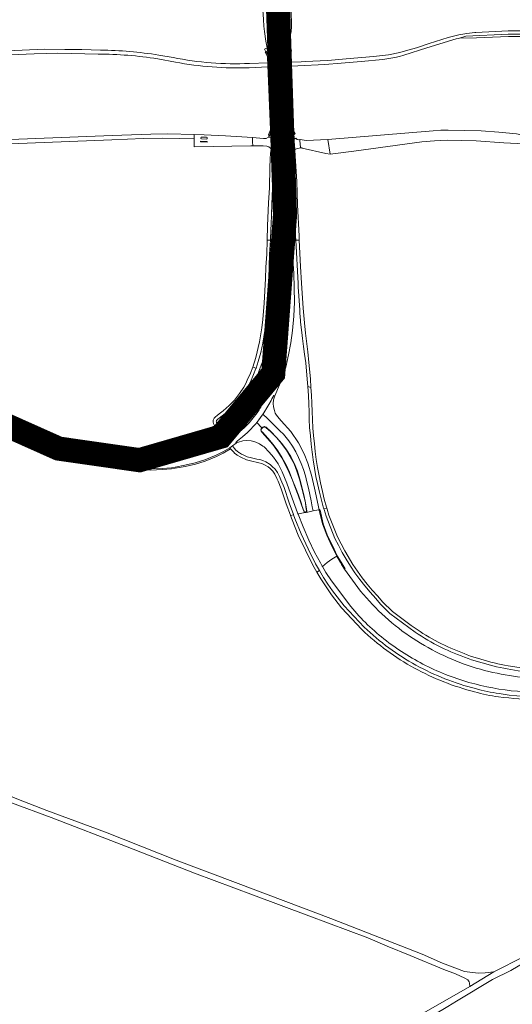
# Model space of a CAD drawing. Header units: metres. Extents: x 166325 to 190320, y 381923 to 404576.
# Tile 490 of 656: x 170089 to 170395, y 391105 to 391717. Entities that reach past the tile are written whole.
import ezdxf

# ---------------------------------------------------------------- set-up
doc = ezdxf.new("R2010")
doc.units = ezdxf.units.M
for name, color, linetype, lineweight in [('B-WE-VH-VERHARDING_ASFALT-GV', 8, 'Continuous', 18), ('B-WE-VH-VERHARDING_BETON-GV', 8, 'Continuous', 18), ('B-WE-VH-VERHARDING_BETONSTRAATSTEEN-GV', 8, 'Continuous', 18), ('B-WE-VH-VERHARDING_FUNDERING_ZAND-GV', 8, 'Continuous', 18), ('B-WE-VH-VERHARDING_HALFVERHARDING-GV', 8, 'Continuous', 18), ('B-WE-VH-VERHARDING_N-WEG', 8, 'Continuous', 18), ('B-WE-VH-VERHARDING_STRAATBAKSTEEN-GV', 8, 'Continuous', 18)]:
    doc.layers.add(name, color=color, linetype=linetype, lineweight=lineweight)

msp = doc.modelspace()

# ---------------------------------------------------------------- linework, layer by layer
at = {"layer": 'B-WE-VH-VERHARDING_ASFALT-GV', "flags": 128}
for points in [[(170246.371, 391779.907), (170246.101, 391779.896), (170243.173, 391779.785), (170242.594, 391779.763), (170243.319, 391763.132), (170244.092, 391744.182), (170244.381, 391733.161), (170245, 391720.954), (170245.619, 391708.713), (170246.074, 391699.229), (170246.238, 391694.107), (170249.922, 391694.235), (170249.512, 391703.19), (170249.273, 391708.641), (170248.755, 391721.089), (170248.309, 391732.904), (170247.865, 391743.659), (170247.145, 391763.013)], [(170251.632, 391744.713), (170250.641, 391765.248), (170249.998, 391780.05), (170249.518, 391780.031), (170246.613, 391779.916), (170246.371, 391779.907), (170247.145, 391763.013), (170247.865, 391743.659), (170248.309, 391732.904), (170248.755, 391721.089), (170249.273, 391708.641), (170249.512, 391703.19), (170249.922, 391694.235), (170253.455, 391694.357), (170253.282, 391700.369), (170252.9, 391712.55), (170252.638, 391721.082), (170252.635, 391721.356), (170252.219, 391733.875)], [(170246.238, 391694.107), (170243.803, 391694.023), (170243.85, 391693.427), (170245.693, 391648.76), (170245.662, 391648.35), (170247.827, 391648.431), (170248.201, 391648.446)], [(170249.922, 391694.235), (170246.238, 391694.107), (170248.201, 391648.446), (170251.453, 391648.568), (170251.778, 391648.58), (170250.015, 391691.516)], [(170253.455, 391694.357), (170249.922, 391694.235), (170250.015, 391691.516), (170251.778, 391648.58), (170252.09, 391648.592), (170255.25, 391648.71)], [(170255.969, 391694.444), (170255.827, 391694.44), (170253.455, 391694.357), (170255.25, 391648.71), (170255.668, 391648.726), (170257.884, 391648.809), (170257.816, 391649.222), (170256.006, 391694.049)], [(170146.299, 391642.39), (170165.742, 391643.12), (170177.861, 391643.359), (170188.057, 391643.3), (170197.397, 391643.013), (170197.399, 391645.641), (170181.022, 391646.046), (170170.42, 391645.912), (170146.441, 391645.069), (169851.16, 391633.382), (169851.34, 391630.715)], [(170233.779, 391643.81), (170216.93, 391644.921), (170203.745, 391645.484), (170197.399, 391645.641), (170197.397, 391643.013), (170197.395, 391641.077), (170197.394, 391637.981), (170232.632, 391638.619), (170233.813, 391638.633), (170233.728, 391641.156)], [(170248.201, 391648.446), (170247.827, 391648.431), (170247.466, 391644.103), (170247.404, 391641.326), (170247.165, 391636.705), (170247.073, 391634.87), (170247.08, 391634.134), (170248.651, 391633.982), (170248.324, 391644.052)], [(170252.838, 391589.469), (170252.879, 391589.744), (170252.875, 391614.341), (170252.722, 391621.424), (170252.356, 391635.006), (170252.172, 391639.319), (170251.795, 391648.165), (170251.778, 391648.58), (170251.453, 391648.568), (170248.205, 391648.446), (170248.201, 391648.446), (170248.324, 391644.052), (170248.651, 391633.982), (170248.927, 391628.386), (170248.812, 391616.801), (170248.324, 391603.981), (170247.634, 391590.801), (170247.592, 391589.61), (170248.194, 391589.594), (170251.471, 391589.506), (170251.925, 391589.494), (170252.056, 391589.49)], [(170256.063, 391631.397), (170255.25, 391648.71), (170255.218, 391648.709), (170255.197, 391648.708), (170255.175, 391648.707), (170252.09, 391648.592), (170251.778, 391648.58), (170251.795, 391648.165), (170252.172, 391639.319), (170252.356, 391635.006), (170252.722, 391621.424), (170252.875, 391614.341), (170252.879, 391589.744), (170252.838, 391589.469), (170253.001, 391589.464), (170257.804, 391589.525), (170257.719, 391590.988), (170257.282, 391603.959), (170256.684, 391616.984), (170256.424, 391622.166)], [(170255.444, 391648.717), (170255.25, 391648.71), (170256.063, 391631.397), (170256.379, 391631.899), (170256.831, 391632.112), (170257.283, 391632.294), (170257.932, 391632.24), (170256.641, 391640.67)], [(170257.758, 391648.804), (170255.668, 391648.726), (170255.444, 391648.717), (170256.641, 391640.67), (170257.932, 391632.24), (170260.178, 391632.338), (170259.54, 391636.21), (170258.682, 391641.934)], [(170259.587, 391642.708), (170259.56, 391644.387), (170259.475, 391644.68), (170259.238, 391645.558), (170259.394, 391645.577), (170259.416, 391645.585), (170257.881, 391648.647), (170257.878, 391648.664), (170257.884, 391648.809), (170257.857, 391648.808), (170257.758, 391648.804), (170258.682, 391641.934), (170259.54, 391636.21), (170260.178, 391632.338), (170260.234, 391632.311), (170259.895, 391636.364), (170259.633, 391641.559), (170259.592, 391642.409)], [(170205.449, 391641), (170201.435, 391641.1), (170201.447, 391641.565), (170205.453, 391641.427)], [(170260.178, 391632.338), (170257.932, 391632.24), (170258.218, 391629.041), (170259.006, 391616.437), (170259.572, 391601.982), (170260.132, 391589.631), (170260.46, 391582.387), (170260.581, 391580.049), (170262.738, 391580.053), (170262.619, 391582.528), (170261.738, 391602.081), (170261.169, 391616.523)], [(170250.995, 391560.693), (170250.967, 391561.574), (170251.101, 391563.984), (170251.184, 391569.122), (170251.4, 391573.521), (170251.569, 391578.564), (170251.599, 391580.033), (170251.674, 391583.679), (170251.92, 391588.497), (170252.105, 391588.978), (170252.364, 391589.27), (170252.742, 391589.446), (170252.838, 391589.469), (170252.056, 391589.49), (170251.925, 391589.494), (170251.471, 391589.506), (170248.194, 391589.594), (170247.592, 391589.61), (170247.258, 391580.025), (170247.251, 391579.845), (170246.895, 391573.921), (170246.224, 391557.029), (170245.687, 391544.166), (170245.424, 391538.179), (170245.005, 391532.876), (170243.196, 391518.83), (170242.2, 391513.671), (170241.115, 391509.319), (170239.824, 391504.604), (170238.073, 391499.715), (170238.625, 391499.52), (170241.855, 391498.38), (170241.899, 391498.49), (170243.259, 391502.322), (170244.33, 391506.059), (170245.306, 391509.713), (170246.244, 391513.698), (170247.078, 391517.682), (170247.627, 391521.532), (170248.106, 391525.627), (170248.635, 391529.534), (170248.979, 391533.488), (170249.322, 391537.522), (170249.674, 391541.39), (170249.881, 391545.499), (170250.095, 391550.547), (170250.342, 391556.36), (170250.533, 391560.679)], [(170257.804, 391589.525), (170253.001, 391589.464), (170253.511, 391589.348), (170253.716, 391589.117), (170253.943, 391588.774), (170253.95, 391588.366), (170254.166, 391583.666), (170254.354, 391580.038), (170254.426, 391578.64), (170254.633, 391573.57), (170254.777, 391568.475), (170254.93, 391563.711), (170254.966, 391563.158), (170255.106, 391561.114), (170255.149, 391556.071), (170255.315, 391551.109), (170255.367, 391546.25), (170255.368, 391541.184), (170255.085, 391536.799), (170255.047, 391536.323), (170254.89, 391533.744), (170254.508, 391528.872), (170254.092, 391523.966), (170253.329, 391518.745), (170252.58, 391513.628), (170252.467, 391513.081), (170251.359, 391507.978), (170249.986, 391502.424), (170248.536, 391497.746), (170247.981, 391496.219), (170248.25, 391496.124), (170251.737, 391494.894), (170252.159, 391494.745), (170252.664, 391496.251), (170254.338, 391501.237), (170256.141, 391508.826), (170257.517, 391516.226), (170258.551, 391524.035), (170259.41, 391532.837), (170259.695, 391541.511), (170259.634, 391550.4), (170259.276, 391559.554), (170258.595, 391570.732), (170258.269, 391580.045), (170258.268, 391580.057), (170258.319, 391580.676)], [(170250.995, 391560.693), (170250.533, 391560.679), (170250.342, 391556.36), (170250.095, 391550.547), (170249.881, 391545.499), (170249.674, 391541.39), (170249.322, 391537.522), (170248.979, 391533.488), (170248.635, 391529.534), (170248.106, 391525.627), (170247.627, 391521.532), (170247.078, 391517.682), (170246.244, 391513.698), (170245.306, 391509.713), (170244.33, 391506.059), (170243.259, 391502.322), (170241.899, 391498.49), (170241.855, 391498.38), (170240.443, 391494.803), (170238.872, 391491.191), (170237.718, 391488.375), (170235.687, 391484.455), (170233.578, 391481.101), (170233.802, 391480.991), (170236.626, 391479.612), (170236.969, 391479.445), (170238.581, 391481.871), (170240.786, 391486.08), (170242.979, 391490.439), (170244.858, 391495.133), (170245.574, 391497.068), (170246.581, 391499.792), (170247.974, 391504.647), (170249.362, 391509.353), (170250.519, 391514.186), (170251.236, 391519.095), (170251.823, 391524.166), (170251.667, 391529.293), (170251.567, 391534.085), (170251.507, 391539.071), (170251.338, 391544.313), (170251.161, 391549.215), (170251.075, 391554.063), (170251.046, 391559.082)], [(170213.035, 391459.5), (170215.456, 391461.316), (170220.398, 391465.193), (170221.069, 391465.638), (170220.667, 391466.128), (170226.019, 391471.236), (170230.026, 391475.857), (170232.364, 391479.157), (170232.948, 391480.102), (170233.578, 391481.101), (170235.687, 391484.455), (170237.718, 391488.375), (170238.872, 391491.191), (170240.443, 391494.803), (170241.855, 391498.38), (170238.625, 391499.52), (170238.073, 391499.715), (170237.157, 391497.157), (170234.705, 391491.762), (170231.365, 391485.317), (170228.801, 391481.212), (170226.307, 391477.738), (170224.766, 391475.859), (170223.103, 391474.06), (170220.027, 391471.217), (170216.543, 391468.24), (170213.904, 391466.162), (170212.349, 391464.912), (170210.725, 391463.778), (170210.659, 391463.733), (170207.32, 391461.646), (170202.944, 391459.05), (170196.702, 391456.04), (170190.299, 391453.569), (170182.793, 391451.598), (170173.745, 391449.974), (170164.782, 391449.156), (170162.478, 391449.138), (170162.463, 391448.636), (170162.359, 391445.099), (170162.319, 391443.738), (170162.329, 391443.738), (170162.378, 391444.083), (170162.586, 391444.419), (170162.965, 391444.691), (170163.401, 391444.754), (170166.219, 391444.93), (170170.686, 391445.177), (170175.54, 391445.773), (170180.258, 391446.479), (170185.161, 391447.657), (170190.02, 391448.934), (170194.673, 391450.439), (170199.398, 391452.152), (170203.935, 391454.138), (170208.672, 391456.751)], [(170219.537, 391451.065), (170221.18, 391452.272), (170223.587, 391453.943), (170223.423, 391454.471), (170224.341, 391455.469), (170227.426, 391457.93), (170230.526, 391460.564), (170232.727, 391462.63), (170234.189, 391464.238), (170235.602, 391465.744), (170235.797, 391465.934), (170236.459, 391466.852), (170237.7, 391468.575), (170239.755, 391471.372), (170240.008, 391471.784), (170240.069, 391471.97), (170240.259, 391472.127), (170241.793, 391474.561), (170241.995, 391474.95), (170243.783, 391477.939), (170245.231, 391480.516), (170245.69, 391481.441), (170246.9, 391483.514), (170247.489, 391483.458), (170250.362, 391490.299), (170252.128, 391494.653), (170252.159, 391494.745), (170251.737, 391494.894), (170248.25, 391496.124), (170247.981, 391496.219), (170246.835, 391493.068), (170244.994, 391488.992), (170244.792, 391488.539), (170243.851, 391486.161), (170241.581, 391482.055), (170239.166, 391477.887), (170239.506, 391477.669), (170239.41, 391477.496), (170238.848, 391476.379), (170238.251, 391475.428), (170237.782, 391474.609), (170236.557, 391472.909), (170234.164, 391469.7), (170231.534, 391466.613), (170228.747, 391463.755), (170225.657, 391461.123), (170225.222, 391460.741), (170224.854, 391461.103), (170224.352, 391460.542), (170220.675, 391457.579), (170218.844, 391456.341), (170216.394, 391454.605), (170215.726, 391454.155), (170213.953, 391453.108), (170211.479, 391451.664), (170211.033, 391451.377), (170206.732, 391449.409), (170202.021, 391447.589), (170197.457, 391446.192), (170192.829, 391445.112), (170187.985, 391444.182), (170187.655, 391444.052), (170183.109, 391443.382), (170178.253, 391442.802), (170173.347, 391442.638), (170168.093, 391442.398), (170163.206, 391442.654), (170162.84, 391442.832), (170162.534, 391443.036), (170162.347, 391443.292), (170162.317, 391443.653), (170162.298, 391442.315), (170162.248, 391438.722), (170162.242, 391438.311), (170170.274, 391438.039), (170177.612, 391438.296), (170183.244, 391438.718), (170185.619, 391439.089), (170191.674, 391440.235), (170198.097, 391441.757), (170204.066, 391443.587), (170211.059, 391446.441), (170215.159, 391448.542)], [(170269.975, 391488.46), (170268.072, 391489.131), (170268.468, 391483.543), (170268.715, 391478.511), (170268.943, 391473.515), (170268.865, 391468.772), (170269.196, 391463.687), (170269.65, 391458.448), (170270.218, 391453.391), (170270.701, 391448.387), (170270.918, 391446.857), (170271.374, 391443.638), (170272.216, 391438.548), (170273.126, 391433.375), (170273.971, 391428.838), (170275.288, 391423.56), (170276.46, 391418.554), (170277.877, 391413.627), (170278.018, 391413.172), (170279.937, 391413.535), (170279.742, 391414.193), (170278.294, 391419.112), (170277.162, 391423.951), (170275.92, 391429.388), (170275.086, 391433.744), (170274.083, 391438.951), (170273.299, 391443.947), (170272.622, 391448.765), (170272.134, 391453.556), (170271.548, 391458.74), (170271.243, 391463.397), (170270.943, 391468.643), (170270.765, 391473.554), (170270.582, 391478.74), (170270.28, 391483.767)], [(170239.166, 391477.887), (170238.868, 391477.603), (170238.588, 391477.518), (170238.188, 391477.472), (170237.705, 391477.589), (170237.197, 391477.908), (170236.904, 391478.247), (170236.833, 391478.628), (170236.875, 391478.968), (170236.969, 391479.445), (170236.626, 391479.612), (170233.802, 391480.991), (170233.578, 391481.101), (170232.948, 391480.102), (170232.364, 391479.157), (170230.026, 391475.857), (170226.019, 391471.236), (170220.667, 391466.128), (170221.069, 391465.638), (170221.855, 391465.833), (170222.667, 391465.891), (170223.346, 391465.701), (170224.088, 391465.245), (170224.729, 391464.664), (170225.124, 391464.001), (170225.405, 391463.275), (170225.446, 391462.471), (170225.274, 391461.685), (170224.854, 391461.103), (170225.222, 391460.741), (170225.657, 391461.123), (170228.747, 391463.755), (170231.534, 391466.613), (170234.164, 391469.7), (170236.557, 391472.909), (170237.782, 391474.609), (170238.251, 391475.428), (170238.848, 391476.379), (170239.41, 391477.496), (170239.506, 391477.669)], [(170251.563, 391467.81), (170250.154, 391469.312), (170248.675, 391471.314), (170247.852, 391472.628), (170247.318, 391474.364), (170246.751, 391476.639), (170246.535, 391478.7), (170246.772, 391480.825), (170247.489, 391483.458), (170246.9, 391483.514), (170245.69, 391481.441), (170245.231, 391480.516), (170243.783, 391477.939), (170241.995, 391474.95), (170241.793, 391474.561), (170240.259, 391472.127), (170240.069, 391471.97), (170242.916, 391469.348), (170246.801, 391465.484), (170250.629, 391461.695), (170253.028, 391459.504), (170253.753, 391458.636), (170256.288, 391455.462), (170258.58, 391452.193), (170260.506, 391448.649), (170262.35, 391445.105), (170263.93, 391441.387), (170265.328, 391437.575), (170266.534, 391433.735), (170267.531, 391429.918), (170268.423, 391426.05), (170269.369, 391422.088), (170270.189, 391418.191), (170270.82, 391414.43), (170271.423, 391411.89), (170274.659, 391412.534), (170275.104, 391412.622), (170272.226, 391426.068), (170270.287, 391434.176), (170268.092, 391441.668), (170265.729, 391447.436), (170262.221, 391454.263), (170257.406, 391461.298)], [(170240.069, 391471.97), (170240.008, 391471.784), (170239.755, 391471.372), (170237.7, 391468.575), (170236.459, 391466.852), (170239.219, 391463.799), (170239.58, 391463.448), (170239.838, 391463.703), (170240.156, 391463.949), (170240.514, 391464.082), (170240.923, 391464.161), (170241.233, 391464.245), (170241.625, 391464.089), (170242.072, 391463.856), (170242.358, 391463.641), (170245.155, 391461.138), (170248.62, 391457.592), (170251.885, 391453.882), (170254.803, 391449.807), (170257.4, 391445.666), (170259.742, 391441.177), (170261.57, 391436.504), (170263.036, 391431.704), (170264.424, 391426.912), (170265.664, 391421.954), (170266.633, 391417.01), (170267.473, 391412.061), (170267.498, 391411.779), (170267.352, 391411.356), (170267.099, 391411.152), (170266.807, 391410.971), (170268.101, 391411.229), (170271.423, 391411.89), (170270.82, 391414.43), (170270.189, 391418.191), (170269.369, 391422.088), (170268.423, 391426.05), (170267.531, 391429.918), (170266.534, 391433.735), (170265.328, 391437.575), (170263.93, 391441.387), (170262.35, 391445.105), (170260.506, 391448.649), (170258.58, 391452.193), (170256.288, 391455.462), (170253.753, 391458.636), (170253.028, 391459.504), (170250.629, 391461.695), (170246.801, 391465.484), (170242.916, 391469.348)], [(170239.58, 391463.448), (170239.219, 391463.799), (170236.459, 391466.852), (170235.797, 391465.934), (170235.602, 391465.744), (170234.189, 391464.238), (170232.727, 391462.63), (170230.526, 391460.564), (170227.426, 391457.93), (170224.341, 391455.469), (170223.423, 391454.471), (170223.587, 391453.943), (170224.909, 391454.647), (170227.668, 391455.392), (170230.223, 391455.609), (170232.867, 391455.464), (170233.593, 391455.269), (170235.713, 391454.7), (170238.116, 391453.593), (170240.177, 391452.088), (170240.826, 391451.614), (170244.03, 391448.453), (170246.776, 391445.278), (170249.537, 391441.237), (170252.197, 391436.23), (170255.095, 391429.157), (170258.39, 391419.882), (170261.679, 391410.657), (170261.907, 391410.091), (170261.932, 391410.029), (170262.435, 391410.126), (170265.375, 391410.694), (170266.807, 391410.971), (170266.749, 391410.974), (170266.341, 391410.994), (170265.986, 391411.075), (170265.728, 391411.302), (170265.504, 391411.727), (170265.355, 391412.164), (170263.612, 391417.003), (170261.968, 391421.605), (170260.204, 391426.392), (170258.511, 391431.037), (170256.459, 391435.823), (170254.226, 391440.422), (170251.905, 391444.827), (170249.299, 391449.023), (170246.269, 391453.102), (170242.918, 391456.979), (170239.616, 391460.674), (170239.051, 391461.344), (170238.965, 391461.661), (170238.879, 391462.025), (170238.944, 391462.382), (170239.028, 391462.826), (170239.248, 391463.062)], [(170121.24, 391450.414), (170121.143, 391450.117), (170120.307, 391446.99), (170120.209, 391446.651), (170123.377, 391445.763), (170127.075, 391444.758), (170141.122, 391441.278), (170148.711, 391439.826), (170155.368, 391438.98), (170161.959, 391438.321), (170162.242, 391438.311), (170162.248, 391438.722), (170162.298, 391442.315), (170162.317, 391443.653), (170157.144, 391443.866), (170150.496, 391444.451), (170144.634, 391445.277), (170137.105, 391446.657), (170125.728, 391449.231)], [(170122.381, 391454.404), (170122.233, 391453.993), (170121.338, 391450.716), (170121.24, 391450.414), (170125.728, 391449.231), (170137.105, 391446.657), (170144.634, 391445.277), (170150.496, 391444.451), (170157.144, 391443.866), (170162.317, 391443.653), (170162.329, 391443.738), (170162.319, 391443.738), (170162.359, 391445.099), (170162.463, 391448.636), (170162.478, 391449.138), (170156.395, 391449.09), (170152.767, 391449.197), (170147.581, 391449.553), (170143.831, 391450.113), (170137.288, 391451.129), (170126.327, 391453.381)]]:
    msp.add_lwpolyline(points, close=True, dxfattribs=at)
for points in [[(170416.538, 391707.673), (170413.279, 391707.783), (170407.36, 391707.911), (170392.534, 391707.988), (170366.342, 391706.835), (170362.263, 391705.46), (170372.809, 391705.775), (170392.689, 391706.617), (170408.736, 391706.466), (170413.418, 391706.55), (170418.101, 391706.479), (170428.721, 391705.877), (170434.175, 391705.457), (170439.62, 391704.926), (170447.853, 391703.765)], [(170139.279, 391698.16), (170127.558, 391698.418), (170117.053, 391698.549), (170104.482, 391698.598), (169998.008, 391694.023)], [(170000.084, 391691.638), (170098.084, 391695.789), (170105.903, 391696.066), (170112.669, 391696.128), (170137.684, 391695.683)], [(170184.4, 391693.495), (170175.394, 391695.059)], [(170174.758, 391692.688), (170185.742, 391690.636)], [(170231.655, 391687.183), (170243.301, 391687.625), (170244.088, 391687.655), (170249.729, 391687.869), (170249.706, 391690.364), (170243.985, 391690.156), (170243.202, 391690.127), (170231.761, 391689.795)], [(170423.672, 391643.247), (170405.001, 391644.622), (170397.724, 391646.084), (170386.756, 391647.164), (170375.768, 391648.028), (170365.563, 391648.26), (170355.356, 391648.359), (170350.626, 391648.329), (170345.908, 391647.991), (170280.552, 391642.65), (170281.843, 391633.521), (170296.573, 391635.34), (170338.947, 391641.08), (170346.788, 391641.8), (170354.655, 391642.127), (170363.61, 391642.033), (170372.561, 391641.742), (170389.803, 391640.584), (170398.039, 391640.015), (170406.261, 391639.272)], [(170088.565, 391461.357), (170102.933, 391455.998), (170116.922, 391451.637), (170121.24, 391450.414), (170121.338, 391450.716), (170122.233, 391453.993), (170122.381, 391454.404), (170117.978, 391455.525), (170103.81, 391459.789), (170095.845, 391462.393), (170089.543, 391464.676), (170078.681, 391469.235)], [(170087.226, 391458.12), (170101.458, 391452.753), (170103.079, 391452.22), (170115.608, 391448.106), (170120.209, 391446.651), (170120.307, 391446.99), (170121.143, 391450.117), (170121.24, 391450.414), (170116.922, 391451.637), (170102.933, 391455.998), (170088.565, 391461.357)]]:
    msp.add_lwpolyline(points, dxfattribs=at)
at = {"layer": 'B-WE-VH-VERHARDING_ASFALT-GV'}
for points in [[(170137.684, 391695.683, -0.0378447), (170174.758, 391692.688)], [(170175.394, 391695.059, 0.034918), (170139.279, 391698.16)], [(170231.761, 391689.795, -0.0599635), (170184.4, 391693.495)], [(170185.742, 391690.636, 0.0549939), (170231.655, 391687.183)], [(170202.057, 391643.002, -1), (170202.071, 391644.106)]]:
    msp.add_lwpolyline(points, format="xyb", dxfattribs=at)
at = {"layer": 'B-WE-VH-VERHARDING_BETON-GV', "flags": 128}
for points in [[(170241.539, 391742.151), (170241.107, 391751.755), (170240.152, 391774.694), (170239.95, 391779.656), (170237.692, 391779.563), (170238.059, 391770.829), (170238.924, 391749.725), (170239.242, 391743.072), (170239.754, 391731.124), (170240.121, 391723.181), (170240.459, 391717.128), (170240.804, 391712.893), (170241.055, 391709.58), (170241.948, 391703.606), (170242.763, 391699.559), (170242.886, 391698.839), (170245.142, 391699.319), (170244.012, 391704.814), (170243.389, 391708.921), (170243.033, 391712.374), (170242.557, 391718.617), (170242.303, 391723.349), (170241.896, 391733.306)], [(170256.6, 391743.926), (170256.286, 391751.088), (170255.87, 391760.958), (170255.392, 391771.493), (170255.007, 391780.248), (170252.755, 391780.159), (170253.746, 391758.092), (170254.454, 391742.108), (170254.86, 391733.907), (170255.248, 391723.707), (170255.6, 391715.807), (170255.525, 391712.09), (170255.406, 391710.816), (170255.181, 391708.605), (170254.048, 391702.965), (170253.547, 391700.316), (170255.68, 391699.875), (170256.504, 391703.463), (170257.122, 391706.711), (170257.666, 391709.705), (170257.835, 391712.72), (170257.825, 391715.933), (170257.468, 391723.897), (170256.831, 391739.072)], [(170243.85, 391693.427), (170243.803, 391694.023), (170243.775, 391694.316), (170242.335, 391697.253), (170241.521, 391696.913), (170241.79, 391696.798), (170242.27, 391697.033), (170243.62, 391694.322), (170245.465, 391648.179), (170244.234, 391645.13), (170243.927, 391645.301), (170243.558, 391645.418), (170244.226, 391644.952), (170245.654, 391648.139), (170245.662, 391648.35), (170245.693, 391648.76)], [(170243.62, 391694.322), (170242.27, 391697.033), (170241.79, 391696.798), (170241.521, 391696.913), (170242.899, 391694.059), (170242.935, 391693.623), (170244.807, 391648.608), (170243.558, 391645.418), (170243.927, 391645.301), (170244.234, 391645.13), (170245.465, 391648.179)], [(170256.167, 391694.795), (170257.411, 391697.64), (170257.725, 391697.436), (170257.936, 391697.637), (170257.674, 391697.766), (170257.412, 391697.895), (170256.055, 391694.904), (170255.969, 391694.444), (170256.006, 391694.049), (170257.816, 391649.222), (170257.884, 391648.809), (170257.877, 391648.634), (170259.392, 391645.597), (170260.15, 391646.032), (170260.036, 391646.005), (170259.481, 391645.684), (170258.001, 391648.561)], [(170257.936, 391697.637), (170257.725, 391697.436), (170257.411, 391697.64), (170256.167, 391694.795), (170258.001, 391648.561), (170259.481, 391645.684), (170260.036, 391646.005), (170260.15, 391646.032), (170258.692, 391649.14), (170256.672, 391694.333)], [(170247.827, 391648.431), (170245.662, 391648.35), (170245.659, 391648.276), (170245.654, 391648.139), (170245.563, 391645.414), (170245.53, 391644.437), (170245.5, 391643.786), (170245.181, 391636.76), (170246.836, 391636.725), (170247.165, 391636.705), (170247.404, 391641.326), (170247.466, 391644.103)], [(170247.08, 391634.134), (170247.073, 391634.87), (170247.165, 391636.705), (170246.836, 391636.725), (170245.181, 391636.76), (170245.174, 391636.599), (170245.051, 391635.378), (170244.964, 391634.085), (170244.678, 391630.39), (170244.414, 391625.213), (170244.174, 391612.495), (170243.689, 391603.329), (170243.078, 391588.947), (170242.786, 391580.017), (170242.956, 391580.017), (170244.639, 391580.02), (170244.852, 391580.02), (170244.867, 391580.279), (170245.053, 391586.716), (170245.189, 391589.718), (170245.754, 391602.214), (170246.146, 391612.462), (170246.391, 391618.862), (170246.558, 391625.356), (170246.719, 391629.058), (170247.028, 391633.619)], [(170242.522, 391533.35), (170243.089, 391540.807), (170243.762, 391556.165), (170244.341, 391571.28), (170244.852, 391580.02), (170244.639, 391580.02), (170242.956, 391580.017), (170242.786, 391580.017), (170242.502, 391571.365), (170241.996, 391563.247), (170241.736, 391556.311), (170241.021, 391540.889), (170240.195, 391530.758), (170239.549, 391525.702), (170238.048, 391516.833), (170235.73, 391507.095), (170233.819, 391501.215), (170234.105, 391501.114), (170235.668, 391500.563), (170235.868, 391500.493), (170237.269, 391504.8), (170238.765, 391510.273), (170240.008, 391516.076), (170240.778, 391520.091), (170241.576, 391525.24), (170242.248, 391530.327)], [(170263.52, 391563.808), (170262.738, 391580.053), (170260.581, 391580.049), (170261.97, 391553.111), (170262.07, 391550.879), (170262.449, 391545.429), (170263.025, 391536.551), (170263.17, 391534.629), (170263.509, 391530.152), (170263.601, 391529.278), (170264.49, 391520.853), (170264.697, 391518.892), (170265.366, 391514.006), (170266.005, 391509.237), (170266.734, 391503.972), (170267.745, 391493.741), (170268.072, 391489.131), (170269.975, 391488.46), (170269.618, 391493.942), (170268.703, 391504.192), (170268.055, 391510.795), (170266.533, 391522.329), (170265.94, 391528.679), (170265.068, 391537.893), (170264.025, 391553.316)], [(170235.868, 391500.493), (170235.668, 391500.563), (170234.105, 391501.114), (170233.819, 391501.215), (170232.381, 391497.383), (170230.453, 391493.089), (170229.499, 391491.023), (170228.22, 391488.758), (170225.549, 391484.765), (170222.44, 391480.721), (170221.004, 391479.151), (170219.257, 391477.411), (170215.481, 391474.155), (170213.065, 391472.117), (170211.663, 391471.073), (170210.601, 391470.254), (170209.882, 391469.552), (170209.422, 391468.668), (170209.329, 391468.274), (170209.265, 391467.645), (170209.219, 391467.027), (170209.394, 391466.25), (170210.007, 391464.948), (170210.725, 391463.778), (170212.349, 391464.912), (170212.109, 391465.247), (170211.695, 391465.823), (170211.324, 391466.741), (170211.225, 391467.24), (170211.204, 391467.551), (170211.34, 391467.996), (170212.131, 391468.922), (170212.927, 391469.506), (170216.768, 391472.509), (170220.721, 391475.872), (170222.687, 391477.918), (170223.973, 391479.429), (170225.7, 391481.457), (170227.223, 391483.433), (170228.643, 391485.5), (170230.045, 391487.738), (170232.395, 391492.145), (170234.369, 391496.583), (170235.846, 391500.426)], [(170137.43, 391451.917), (170137.288, 391451.129), (170143.831, 391450.113), (170143.854, 391450.479), (170144.699, 391450.333), (170147.591, 391449.836), (170152.682, 391449.624), (170155.896, 391449.452), (170164.743, 391449.497), (170173.647, 391450.339), (170182.781, 391451.98), (170190.198, 391453.976), (170196.495, 391456.332), (170202.814, 391459.33), (170207.206, 391461.981), (170210.144, 391463.855), (170209.742, 391464.548), (170206.784, 391462.661), (170202.435, 391460.036), (170196.183, 391457.069), (170189.953, 391454.739), (170182.606, 391452.761), (170173.538, 391451.132), (170164.703, 391450.297), (170155.915, 391450.252), (170152.72, 391450.423), (170147.676, 391450.633), (170144.835, 391451.121), (170143.112, 391451.419), (170143.088, 391451.038)], [(170215.456, 391461.316), (170213.035, 391459.5), (170216.394, 391454.605), (170218.844, 391456.341)], [(170120.209, 391446.651), (170115.608, 391448.106), (170103.079, 391452.22), (170102.798, 391451.47), (170115.363, 391447.345), (170119.98, 391445.884), (170123.164, 391444.992), (170126.874, 391443.984), (170140.962, 391440.493), (170155.264, 391438.186), (170161.905, 391437.522), (170162.214, 391437.511), (170170.286, 391437.238), (170177.655, 391437.573), (170183.318, 391438.058), (170185.642, 391438.428), (170191.832, 391439.45), (170198.307, 391440.985), (170204.335, 391442.833), (170211.393, 391445.713), (170215.541, 391447.839), (170220.06, 391450.443), (170219.537, 391451.065), (170215.159, 391448.542), (170211.059, 391446.441), (170204.066, 391443.587), (170198.097, 391441.757), (170191.674, 391440.235), (170185.619, 391439.089), (170183.244, 391438.718), (170177.612, 391438.296), (170170.274, 391438.039), (170162.242, 391438.311), (170161.959, 391438.321), (170155.368, 391438.98), (170148.711, 391439.826), (170141.122, 391441.278), (170127.075, 391444.758), (170123.377, 391445.763)], [(170224.183, 391449.025), (170223.323, 391449.705), (170222.501, 391450.582), (170221.18, 391452.272), (170219.537, 391451.065), (170220.06, 391450.443), (170220.805, 391449.558), (170222.008, 391448.318), (170222.541, 391447.872), (170223.843, 391446.783), (170224.049, 391446.611), (170226.402, 391445.205), (170230.014, 391443.66), (170232.393, 391443.059), (170237.675, 391441.85), (170239.462, 391441.393), (170241.178, 391440.598), (170243.379, 391439.222), (170244.594, 391438.214), (170246.344, 391436.5), (170247.476, 391434.828), (170248.894, 391432.004), (170249.529, 391430.468), (170251.513, 391425.721), (170254.624, 391416.414), (170257.265, 391409.346), (170257.325, 391409.163), (170259.21, 391409.517), (170259.161, 391409.65), (170256.445, 391417.004), (170253.343, 391426.402), (170251.288, 391431.222), (170250.536, 391433.239), (170249.116, 391435.788), (170247.808, 391437.767), (170245.95, 391439.545), (170244.608, 391440.824), (170242.009, 391442.362), (170240.085, 391443.234), (170238.203, 391443.748), (170236.376, 391444.098), (170232.963, 391444.896), (170230.265, 391445.586), (170227.392, 391446.887), (170226.755, 391447.215), (170225.55, 391448.001), (170225.141, 391448.267)], [(170275.104, 391412.622), (170274.659, 391412.534), (170271.423, 391411.89), (170268.101, 391411.229), (170266.807, 391410.971), (170265.375, 391410.694), (170262.435, 391410.126), (170261.932, 391410.029), (170261.97, 391409.935), (170265.172, 391402.001), (170268.767, 391393.783), (170272.208, 391386.295), (170275.844, 391379.567), (170277.048, 391377.573), (170277.113, 391377.455), (170280.047, 391379.842), (170282.97, 391382.038), (170286.033, 391383.758), (170283.008, 391390.021), (170279.777, 391396.871), (170277.117, 391403.808), (170275.191, 391412.224), (170275.169, 391412.319)], [(170275.593, 391412.715), (170275.104, 391412.622), (170275.169, 391412.319), (170275.191, 391412.224), (170277.117, 391403.808), (170279.777, 391396.871), (170283.008, 391390.021), (170286.033, 391383.758), (170286.051, 391383.721), (170288.383, 391379.818), (170289.042, 391378.716), (170290.806, 391375.768), (170291.16, 391376.035), (170288.827, 391380.108), (170286.367, 391384.023), (170283.388, 391390.388), (170280.162, 391397.074), (170277.529, 391403.903), (170275.684, 391412.303), (170275.67, 391412.367)], [(170259.21, 391409.517), (170257.325, 391409.163), (170258.241, 391406.363), (170262.061, 391396.927), (170266.529, 391387.489), (170271.193, 391378.122), (170273.579, 391373.974), (170275.257, 391374.945), (170272.905, 391379.102), (170268.312, 391388.401), (170263.934, 391397.749), (170260.081, 391407.159)]]:
    msp.add_lwpolyline(points, close=True, dxfattribs=at)
for points in [[(170078.681, 391469.235), (170089.543, 391464.676), (170095.845, 391462.393), (170103.81, 391459.789), (170117.978, 391455.525), (170122.381, 391454.404), (170126.327, 391453.381), (170137.288, 391451.129), (170137.43, 391451.917), (170126.508, 391454.161), (170122.58, 391455.179), (170118.192, 391456.296), (170104.055, 391460.551), (170089.828, 391465.424), (170079.002, 391469.968)], [(170086.928, 391457.377), (170101.192, 391451.998), (170102.798, 391451.47), (170103.079, 391452.22), (170101.458, 391452.753), (170087.226, 391458.12)], [(170328.856, 391343.297), (170320.699, 391349.425), (170314.489, 391355.376), (170311.601, 391358.916), (170308.121, 391362.744), (170304.961, 391366.442), (170301.746, 391370.369), (170298.937, 391374.544), (170296.069, 391378.54), (170291.035, 391387.133), (170288.771, 391391.399), (170286.492, 391395.801), (170281.179, 391409.35), (170280.092, 391413.011), (170279.937, 391413.535), (170278.018, 391413.172), (170278.164, 391412.702), (170279.393, 391408.734), (170284.867, 391394.873), (170287.062, 391390.607), (170289.442, 391386.13), (170291.82, 391381.935), (170294.538, 391377.55), (170297.311, 391373.441), (170300.45, 391369.222), (170303.52, 391365.293), (170306.83, 391361.396), (170310.32, 391357.519), (170313.281, 391353.91), (170319.06, 391348.131), (170334.785, 391336.566)], [(170290.806, 391375.768), (170289.042, 391378.716), (170288.383, 391379.818), (170286.051, 391383.721), (170286.033, 391383.758), (170282.97, 391382.038), (170280.047, 391379.842), (170277.113, 391377.455), (170279.18, 391373.748), (170282.725, 391368.393), (170294.735, 391352.476)], [(170297.485, 391366.526), (170290.806, 391375.768)], [(170303.048, 391339.723), (170290.565, 391353.021), (170283.456, 391362.299), (170280.549, 391366.484), (170277.866, 391370.628), (170275.257, 391374.945), (170273.579, 391373.974), (170276.219, 391369.636), (170282.811, 391359.831), (170289.012, 391351.813), (170301.609, 391338.223)], [(170445.711, 391296.643), (170431.909, 391296.143), (170425.437, 391296.098), (170421.281, 391296.077), (170416.263, 391296.082), (170411.67, 391296.236), (170408.045, 391296.405), (170404.832, 391296.55), (170401.022, 391296.821), (170398.02, 391297.06), (170393.249, 391297.569), (170386.905, 391298.495)]]:
    msp.add_lwpolyline(points, dxfattribs=at)
at = {"layer": 'B-WE-VH-VERHARDING_BETON-GV'}
for points in [[(170328.985, 391335.695, -0.0767996), (170297.485, 391366.526)], [(170294.735, 391352.476, 0.0551082), (170316.857, 391331.247)], [(170335.245, 391316.14, -0.0645044), (170303.048, 391339.723)], [(170359.018, 391325.771, -0.0663564), (170328.856, 391343.297)], [(170301.609, 391338.223, 0.0645014), (170334.245, 391314.318)], [(170367.702, 391315.873, -0.0707101), (170328.985, 391335.695)], [(170334.785, 391336.566, 0.0650491), (170367.595, 391320.248)], [(170316.857, 391331.247, 0.0509986), (170342.988, 391315.098)], [(170392.528, 391315.736, -0.0581098), (170359.018, 391325.771)], [(170372.225, 391301.554, -0.0619323), (170335.245, 391316.14)], [(170342.988, 391315.098, 0.051559), (170371.758, 391304.449)], [(170367.595, 391320.248, 0.0526125), (170403.366, 391311.98)], [(170388.206, 391310.521, -0.0309269), (170367.702, 391315.873)], [(170425.324, 391312.07, -0.0337249), (170392.528, 391315.736)], [(170334.245, 391314.318, 0.0619328), (170371.69, 391299.547)], [(170429.068, 391306.79, -0.0421678), (170388.206, 391310.521)], [(170371.758, 391304.449, 0.0496218), (170402.087, 391299.63)], [(170371.69, 391299.547, 0.036538), (170386.603, 391296.44)], [(170386.905, 391298.495, -0.0363206), (170372.225, 391301.554)], [(170386.603, 391296.44, 0.0178786), (170411.772, 391294.25)]]:
    msp.add_lwpolyline(points, format="xyb", dxfattribs=at)
at = {"layer": 'B-WE-VH-VERHARDING_BETONSTRAATSTEEN-GV', "flags": 128}
for points in [[(170257.412, 391697.895), (170257.624, 391698.738), (170255.809, 391699.46), (170255.78, 391699.77), (170255.68, 391699.875), (170255.827, 391694.44), (170255.969, 391694.444), (170256.055, 391694.904)], [(170242.886, 391698.839), (170242.763, 391699.559), (170241.144, 391698.737), (170241.91, 391697.075), (170242.335, 391697.253), (170242.744, 391697.463), (170242.87, 391697.651), (170242.913, 391697.75)], [(170245.654, 391648.139), (170245.65, 391648.13), (170244.597, 391645.779), (170244.258, 391645.023), (170244.226, 391644.952), (170243.631, 391644), (170244.844, 391643.753), (170245.5, 391643.786), (170245.53, 391644.437), (170245.563, 391645.414)], [(170205.453, 391641.427), (170201.447, 391641.565), (170201.435, 391641.1), (170205.449, 391641)], [(170263.091, 391641.94), (170263.127, 391642.625), (170262.085, 391642.42), (170261.463, 391642.672), (170260.763, 391643.16), (170260.524, 391643.436), (170259.587, 391642.708), (170259.592, 391642.409), (170259.633, 391641.559), (170259.895, 391636.364), (170261.596, 391636.923), (170262.742, 391637.275), (170263.587, 391637.391), (170263.438, 391637.675)], [(170251.423, 391549.138), (170251.564, 391544.262), (170251.563, 391539.196), (170251.89, 391534.14), (170251.998, 391529.114), (170252.064, 391526.621), (170252.073, 391524.049), (170251.817, 391521.536), (170251.444, 391519.183), (170251.102, 391516.67), (170250.648, 391514.089), (170250.133, 391511.736), (170248.883, 391506.893), (170247.544, 391502.053), (170245.992, 391497.257), (170245.872, 391496.963), (170244.193, 391492.867), (170242.216, 391488.086), (170239.845, 391483.686), (170237.23, 391479.224), (170237.117, 391478.934), (170237.026, 391478.697), (170237.192, 391478.285), (170237.295, 391478.087), (170237.794, 391477.787), (170238.1, 391477.6), (170238.449, 391477.631), (170238.726, 391477.773), (170238.988, 391478.049), (170241.308, 391482.366), (170243.583, 391486.502), (170244.701, 391488.593), (170244.822, 391489.057), (170246.519, 391493.23), (170247.679, 391496.326), (170248.23, 391497.797), (170249.633, 391502.436), (170251.017, 391507.987), (170252.098, 391513.202), (170252.25, 391513.67), (170253.232, 391518.654), (170253.824, 391524.041), (170254.331, 391528.92), (170254.662, 391533.794), (170254.777, 391536.399), (170254.878, 391536.934), (170254.914, 391543.884), (170255.046, 391548.782), (170254.932, 391553.609), (170254.871, 391558.574), (170254.666, 391563.151), (170254.746, 391563.719), (170254.556, 391568.491), (170254.357, 391573.655), (170254.266, 391578.579), (170254.17, 391580.037), (170253.928, 391583.694), (170253.722, 391588.326), (170253.693, 391588.45), (170253.658, 391588.774), (170253.558, 391589.075), (170253.308, 391589.262), (170253.022, 391589.299), (170252.64, 391589.285), (170252.414, 391589.159), (170252.239, 391589), (170252.145, 391588.569), (170251.96, 391583.55), (170251.776, 391580.033), (170251.704, 391578.658), (170251.566, 391573.508), (170251.493, 391569.003), (170251.308, 391564.039), (170251.171, 391561.592), (170251.17, 391559.124), (170251.246, 391554.186)], [(170224.177, 391460.714), (170224.654, 391461.168), (170224.994, 391461.869), (170225.19, 391462.592), (170225.115, 391463.3), (170224.882, 391463.997), (170224.523, 391464.588), (170223.961, 391465.157), (170223.257, 391465.521), (170222.561, 391465.707), (170221.813, 391465.681), (170221.183, 391465.478), (170220.535, 391465.001), (170215.692, 391461.282), (170218.888, 391456.636), (170220.473, 391457.841)], [(170265.739, 391411.716), (170265.884, 391411.384), (170266.065, 391411.289), (170266.392, 391411.182), (170266.687, 391411.181), (170266.936, 391411.363), (170267.103, 391411.482), (170267.212, 391411.723), (170267.211, 391412.071), (170266.79, 391414.499), (170266.534, 391416.916), (170265.375, 391422.003), (170264.146, 391426.919), (170262.835, 391431.695), (170261.247, 391436.521), (170259.521, 391441.149), (170257.146, 391445.577), (170254.558, 391449.756), (170251.729, 391453.749), (170248.53, 391457.408), (170244.973, 391460.932), (170242.202, 391463.479), (170241.947, 391463.716), (170241.602, 391463.926), (170241.273, 391464.05), (170240.999, 391464.057), (170240.619, 391463.981), (170240.264, 391463.803), (170239.985, 391463.599), (170239.624, 391463.339), (170239.411, 391463.091), (170239.209, 391462.727), (170239.104, 391462.365), (170239.062, 391462.036), (170239.062, 391461.793), (170239.162, 391461.47), (170239.789, 391460.797), (170243.133, 391457.137), (170246.428, 391453.239), (170249.489, 391449.142), (170252.024, 391444.951), (170254.553, 391440.494), (170256.709, 391435.909), (170258.63, 391431.089), (170260.413, 391426.528), (170262.185, 391421.73), (170263.849, 391416.992), (170264.604, 391414.722), (170265.58, 391412.036)], [(170215.61, 391454.483), (170216.107, 391454.717), (170214.169, 391457.587), (170212.996, 391459.234), (170208.747, 391456.585), (170204.095, 391454.108), (170199.493, 391451.972), (170194.783, 391450.205), (170190.038, 391448.654), (170185.245, 391447.458), (170180.367, 391446.367), (170175.541, 391445.548), (170170.608, 391444.969), (170166.265, 391444.658), (170163.341, 391444.442), (170163.013, 391444.423), (170162.835, 391444.288), (170162.621, 391443.989), (170162.54, 391443.73), (170162.652, 391443.46), (170162.799, 391443.255), (170163.032, 391443.005), (170163.247, 391442.955), (170168.145, 391442.695), (170173.321, 391442.797), (170178.271, 391443.086), (170183.051, 391443.465), (170187.514, 391444.251), (170187.986, 391444.408), (170192.79, 391445.356), (170197.453, 391446.469), (170202.064, 391447.917), (170206.701, 391449.713), (170210.899, 391451.694), (170211.373, 391451.953), (170213.878, 391453.275), (170215.473, 391454.36)]]:
    msp.add_lwpolyline(points, close=True, dxfattribs=at)
for points in [[(170202.057, 391643.002), (170205.056, 391642.881)], [(170205.05, 391643.981), (170202.071, 391644.106)]]:
    msp.add_lwpolyline(points, dxfattribs=at)
at = {"layer": 'B-WE-VH-VERHARDING_BETONSTRAATSTEEN-GV'}
msp.add_lwpolyline([(170205.056, 391642.881, 0.9781825), (170205.05, 391643.981)], format="xyb", dxfattribs=at)
at = {"layer": 'B-WE-VH-VERHARDING_FUNDERING_ZAND-GV', "flags": 128}
msp.add_lwpolyline([(170234.914, 391041.387), (170224.064, 391036.252), (170225.751, 391029.472), (170231.233, 391032.456), (170305.865, 391074.905), (170355.021, 391104.203), (170360.477, 391107.455), (170382.908, 391120.862), (170394.278, 391126.576), (170426.44, 391145.535), (170444.355, 391156.095), (170442.849, 391159.505), (170413.732, 391143.3), (170402.387, 391135.267), (170383.537, 391125.559), (170368.7, 391116.592), (170334.33, 391096.847), (170302.074, 391077.922), (170294.377, 391073.469), (170243.198, 391043.864), (170240.992, 391043.223)], close=True, dxfattribs=at)
at = {"layer": 'B-WE-VH-VERHARDING_HALFVERHARDING-GV', "flags": 128}
for points in [[(170402.513, 391710.049), (170392.493, 391710.091), (170372.434, 391709.025), (170371.815, 391708.949), (170366.939, 391708.354), (170361.92, 391707.537), (170355.221, 391706.016), (170343.46, 391702.197), (170335.554, 391699.596), (170328.691, 391697.566), (170325.149, 391696.631), (170318.212, 391695.188), (170308.91, 391694.072), (170291.953, 391692.668), (170280.51, 391691.7), (170266.321, 391690.999), (170263.853, 391690.871), (170257.144, 391690.635), (170256.145, 391690.599), (170249.706, 391690.364), (170249.729, 391687.869), (170256.246, 391688.117), (170257.243, 391688.155), (170261.809, 391688.328), (170278.574, 391689.249), (170288.8, 391689.925), (170301.204, 391690.944), (170314.568, 391692.233), (170322.153, 391693.6), (170324.973, 391694.23), (170327.793, 391694.86), (170342.004, 391699.42), (170360.234, 391705.025), (170361.512, 391705.346), (170362.263, 391705.46), (170366.342, 391706.835), (170392.534, 391707.988), (170407.36, 391707.911)], [(170368.467, 391118.597), (170368.7, 391116.592), (170383.537, 391125.559), (170378.282, 391125.002), (170373.871, 391124.767), (170365.395, 391125.883), (170351.656, 391130.96), (170339.061, 391136.704), (170282.449, 391158.787), (170224.679, 391180.523), (170186.148, 391194.992), (170142.416, 391212.43), (170105.797, 391225.94), (170087.312, 391233.028), (170066.629, 391241.85), (170047.482, 391249.954), (170036.183, 391255.066), (170031.265, 391257.473), (170026.407, 391259.998), (169999.962, 391273.299), (169984.569, 391281.003)], [(170084.026, 391230.677), (170108.54, 391221.437), (170154.671, 391203.778), (170197.652, 391186.96), (170234.361, 391173.355), (170268.742, 391160.349), (170305.244, 391146.675), (170317.336, 391141.573), (170331.695, 391135.744), (170352.67, 391127.09), (170359.736, 391124.429), (170365.572, 391121.772), (170367.413, 391120.602), (170368.366, 391119.47), (170368.467, 391118.597)]]:
    msp.add_lwpolyline(points, dxfattribs=at)
at = {"layer": 'B-WE-VH-VERHARDING_N-WEG', "const_width": 15, "flags": 128}
msp.add_lwpolyline([(170595.065, 392454.434), (170389.573, 392313.85), (170274.143, 392208.307), (170232.168, 392143.408), (170218.012, 392089.218), (170210.69, 391997.274), (170236.618, 391885.639), (170249.249, 391733.471), (170253.88, 391595.596), (170246.567, 391497.251), (170213.992, 391458.046), (170163.466, 391443.428), (170113.155, 391450.644), (170000.327, 391500.99)], dxfattribs=at)
at = {"layer": 'B-WE-VH-VERHARDING_STRAATBAKSTEEN-GV', "flags": 128}
for points in [[(170245.5, 391643.786), (170244.844, 391643.753), (170243.631, 391644), (170242.266, 391643.284), (170240.969, 391643.225), (170240.471, 391643.265), (170233.779, 391643.81), (170233.728, 391641.156), (170233.813, 391638.633), (170240.264, 391638.709), (170240.344, 391638.71), (170242.527, 391638.532), (170243.89, 391637.979), (170244.77, 391637.238), (170245.174, 391636.599), (170245.181, 391636.76)], [(170263.127, 391642.625), (170263.091, 391641.94), (170263.438, 391637.675), (170263.587, 391637.391), (170263.948, 391637.412), (170264.304, 391637.354), (170264.489, 391637.29), (170279.334, 391633.96), (170281.843, 391633.521), (170280.552, 391642.65), (170266.934, 391642.042), (170265.73, 391642.138), (170264.535, 391642.313), (170263.354, 391642.567)]]:
    msp.add_lwpolyline(points, close=True, dxfattribs=at)

doc.saveas('drawing.dxf')
